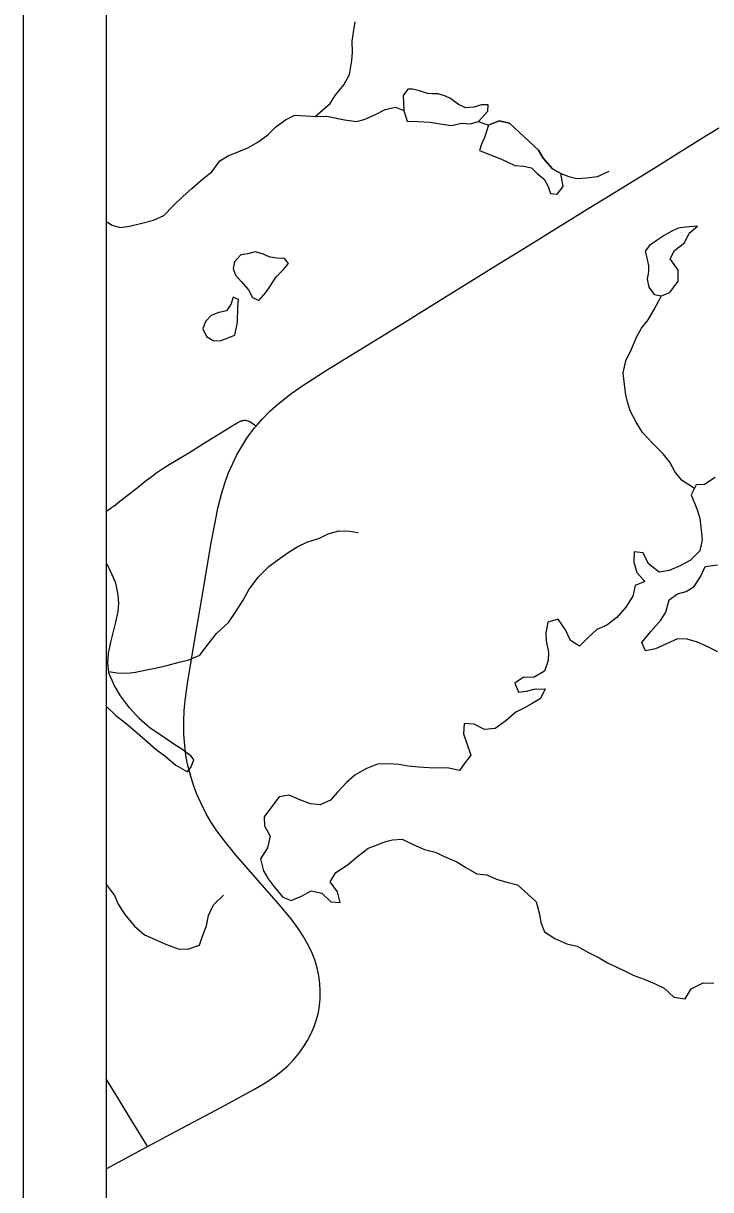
# Model space of a CAD drawing. Extents: x 0 to 34, y 0 to 22.
# Drawn here: x 2 to 2.83, y 18.468 to 19.877 of the extents above; entities that cross this region are included whole.
import ezdxf

# ---------------------------------------------------------------- set-up
doc = ezdxf.new("R2010")
doc.units = 0
for name, color, linetype in [('GM_X_Major_Lake', 7, 'Continuous'), ('GM_X_Major_River', 7, 'Continuous'), ('GM_X_Minor_Lake', 7, 'Continuous'), ('GM_X_Minor_River', 7, 'Continuous'), ('GM_X_State_Route', 7, 'Continuous'), ('GM_X_Township_Road', 7, 'Continuous'), ('SH_Data', 7, 'Continuous')]:
    doc.layers.add(name, color=color, linetype=linetype)

msp = doc.modelspace()

# ---------------------------------------------------------------- linework, layer by layer
at = {"layer": 'GM_X_Major_Lake'}
for points in [[(2.8361, 19.3287), (2.823, 19.32), (2.8131, 19.3195), (2.8071, 19.3075), (2.8138, 19.2907), (2.8173, 19.2796), (2.8191, 19.2651), (2.8203, 19.2533), (2.8173, 19.2401), (2.8063, 19.2287), (2.7936, 19.2218), (2.7802, 19.2161), (2.7684, 19.2142), (2.7555, 19.2244), (2.749, 19.2375), (2.7381, 19.2389), (2.7377, 19.2264), (2.7411, 19.2138), (2.7511, 19.2029)], [(2.8392, 19.1181), (2.8272, 19.1241), (2.8145, 19.1298), (2.8021, 19.1332), (2.7904, 19.1335), (2.7773, 19.1278), (2.7639, 19.1217), (2.7517, 19.1194), (2.7474, 19.1294), (2.758, 19.1424), (2.7702, 19.1561), (2.7761, 19.1658), (2.7804, 19.1808), (2.7904, 19.1881), (2.8007, 19.1909), (2.8107, 19.1967), (2.8187, 19.2093), (2.8239, 19.221), (2.8388, 19.2232)], [(2.7511, 19.2029), (2.7392, 19.1983), (2.7365, 19.1854), (2.7278, 19.172), (2.7172, 19.1594), (2.7049, 19.1503), (2.693, 19.1449), (2.6821, 19.135), (2.6719, 19.125), (2.6611, 19.1318), (2.6551, 19.1445), (2.6463, 19.1576), (2.6337, 19.1538), (2.6315, 19.1409), (2.6319, 19.1311), (2.6346, 19.1177), (2.6343, 19.1075), (2.6298, 19.0947), (2.6174, 19.0875), (2.6038, 19.0871), (2.5937, 19.0801), (2.5984, 19.0694), (2.6079, 19.0706), (2.6174, 19.073), (2.6307, 19.0734), (2.6247, 19.0618), (2.615, 19.0557), (2.6054, 19.0502), (2.595, 19.0452), (2.583, 19.0345), (2.5702, 19.0254), (2.5573, 19.0242), (2.5446, 19.0307), (2.5325, 19.0314), (2.5318, 19.0189), (2.5363, 19.0059), (2.5405, 18.9932), (2.5314, 18.981)], [(2.5314, 18.981), (2.5271, 18.9746), (2.5143, 18.9773), (2.4904, 18.9779), (2.4776, 18.9787), (2.4651, 18.9798), (2.4538, 18.982), (2.4421, 18.9827), (2.4281, 18.9823), (2.4139, 18.9766), (2.4004, 18.969), (2.3903, 18.9602), (2.3797, 18.9484), (2.3711, 18.9387), (2.3585, 18.9334), (2.3471, 18.9345), (2.334, 18.9394), (2.3213, 18.945), (2.3091, 18.9427), (2.2989, 18.9297), (2.291, 18.9186), (2.2914, 18.9079), (2.2983, 18.8952), (2.2952, 18.8813), (2.2865, 18.8679), (2.2903, 18.8537), (2.2957, 18.8437), (2.303, 18.834), (2.3136, 18.8216), (2.3237, 18.8175), (2.336, 18.8229), (2.3479, 18.8294), (2.3607, 18.8267), (2.3714, 18.8162), (2.3827, 18.8151), (2.3797, 18.8281), (2.3706, 18.8401), (2.3777, 18.8513), (2.3912, 18.8604), (2.4036, 18.8707), (2.4168, 18.8809), (2.4268, 18.8845), (2.4363, 18.8884), (2.4459, 18.8908), (2.4577, 18.8916), (2.4711, 18.8855), (2.4846, 18.8791), (2.4977, 18.876), (2.5104, 18.87), (2.5239, 18.8643), (2.5347, 18.8576), (2.5481, 18.85), (2.5602, 18.8485), (2.5718, 18.8436), (2.5842, 18.8399), (2.597, 18.8365), (2.6095, 18.8252), (2.6195, 18.8162), (2.6236, 18.8012), (2.6252, 18.7913), (2.6298, 18.7798), (2.6421, 18.7719), (2.6567, 18.7654), (2.6691, 18.7624), (2.6829, 18.7548), (2.6956, 18.7484), (2.706, 18.7424), (2.7161, 18.7376), (2.727, 18.7324), (2.7367, 18.7275), (2.7502, 18.7226), (2.7625, 18.7173), (2.7741, 18.7117), (2.7859, 18.7011), (2.7995, 18.6989), (2.807, 18.7112), (2.8213, 18.7184), (2.8341, 18.718)]]:
    msp.add_lwpolyline(points, dxfattribs=at)
at = {"layer": 'GM_X_Major_River'}
for points in [[(2.2026, 18.992), (2.1914, 19.0006), (2.1818, 19.0066), (2.1684, 19.0157), (2.1532, 19.0259), (2.1402, 19.0369), (2.1281, 19.0505), (2.1175, 19.0649), (2.1099, 19.0776), (2.1035, 19.0926), (2.102, 19.1044), (2.1031, 19.1165), (2.1062, 19.1312), (2.1092, 19.144), (2.1117, 19.1538), (2.1144, 19.1666), (2.1154, 19.1765), (2.1146, 19.1867), (2.1116, 19.2009), (2.1073, 19.2108), (2.1016, 19.2231), (2.1, 19.2248)], [(2.1, 19.0524), (2.1119, 19.0411), (2.1238, 19.0317), (2.1375, 19.0203), (2.1471, 19.0117), (2.1604, 19), (2.1708, 18.9925), (2.1841, 18.9811), (2.1982, 18.9731)], [(2.1982, 18.9731), (2.203, 18.9791), (2.2061, 18.9877), (2.2026, 18.992)]]:
    msp.add_lwpolyline(points, dxfattribs=at)
at = {"layer": 'GM_X_Minor_Lake'}
for points in [[(2.5498, 19.7585), (2.5614, 19.7708), (2.5616, 19.7784), (2.5536, 19.7786), (2.5445, 19.7757), (2.5342, 19.7748), (2.5256, 19.7791), (2.5163, 19.7861), (2.5099, 19.7889), (2.5012, 19.7917), (2.4944, 19.7919), (2.4884, 19.7924), (2.4786, 19.7956), (2.4703, 19.7977), (2.4646, 19.7974), (2.4588, 19.7899), (2.4599, 19.7717)], [(2.4599, 19.7717), (2.4638, 19.7587), (2.4767, 19.7585), (2.4914, 19.7578), (2.5035, 19.7556), (2.5171, 19.7535), (2.53, 19.7563), (2.5403, 19.7557), (2.5498, 19.7585)], [(2.5622, 19.7541), (2.5573, 19.739), (2.5534, 19.7311), (2.551, 19.7236), (2.5611, 19.7196), (2.5686, 19.7164), (2.5776, 19.7128), (2.5855, 19.7093), (2.5938, 19.7053), (2.6048, 19.7047), (2.6138, 19.7026), (2.6209, 19.6957), (2.6294, 19.6887), (2.6342, 19.6798), (2.637, 19.6714), (2.645, 19.6705), (2.6524, 19.6799), (2.6493, 19.6955)], [(2.6493, 19.6955), (2.6395, 19.7014), (2.6281, 19.7141), (2.6226, 19.7237), (2.611, 19.7342), (2.5995, 19.745), (2.5873, 19.7563), (2.5748, 19.7592), (2.5622, 19.7541)], [(2.8002, 19.631), (2.7911, 19.6297), (2.7827, 19.6257), (2.7743, 19.6209), (2.7647, 19.6143), (2.7566, 19.6087), (2.7512, 19.602), (2.7533, 19.594), (2.7553, 19.5841), (2.7552, 19.5769), (2.7539, 19.5682), (2.7559, 19.5583), (2.7622, 19.5495), (2.7709, 19.5478)], [(2.7709, 19.5478), (2.7812, 19.5521), (2.7913, 19.5656), (2.7912, 19.5788), (2.7817, 19.5927), (2.7868, 19.6028), (2.7987, 19.6121), (2.8046, 19.6234), (2.8147, 19.6319), (2.8002, 19.631)], [(2.2934, 19.5968), (2.29, 19.5982), (2.2802, 19.6011), (2.2711, 19.5986), (2.2627, 19.5976), (2.255, 19.5891), (2.2537, 19.5808), (2.2562, 19.5727), (2.2633, 19.5653)], [(2.2633, 19.5653), (2.2721, 19.555), (2.2768, 19.5458), (2.2847, 19.5422), (2.2932, 19.5519), (2.2991, 19.5609), (2.3054, 19.571), (2.3143, 19.5799), (2.3205, 19.587), (2.3157, 19.5932), (2.3062, 19.5934), (2.2983, 19.5947), (2.2934, 19.5968)], [(2.2555, 19.5004), (2.2588, 19.5162), (2.2592, 19.5344), (2.2601, 19.5434), (2.2537, 19.5462), (2.2509, 19.5376), (2.2454, 19.5297), (2.2401, 19.5285)], [(2.2401, 19.5285), (2.2363, 19.5276), (2.2271, 19.524), (2.2202, 19.5169), (2.2169, 19.5079), (2.2213, 19.4987), (2.2292, 19.494), (2.2379, 19.4934), (2.2555, 19.5004)]]:
    msp.add_lwpolyline(points, dxfattribs=at)
at = {"layer": 'GM_X_Minor_River'}
for points in [[(2.3525, 19.7645), (2.3583, 19.7695), (2.3707, 19.7803), (2.3769, 19.79), (2.3874, 19.8027), (2.3941, 19.8151), (2.3971, 19.8321), (2.3977, 19.8423), (2.3972, 19.8556), (2.3994, 19.8689), (2.4011, 19.8787)], [(2.1, 19.6375), (2.1074, 19.6333), (2.1172, 19.6305), (2.1282, 19.6322), (2.1415, 19.6353), (2.1571, 19.6392), (2.1698, 19.645), (2.181, 19.6565), (2.1933, 19.6681), (2.2038, 19.6777), (2.2169, 19.6892), (2.2277, 19.6977), (2.2374, 19.7108), (2.2474, 19.7171), (2.2604, 19.7221), (2.2714, 19.7268), (2.2833, 19.7334), (2.2953, 19.7423), (2.3049, 19.752), (2.3168, 19.7605), (2.3279, 19.7663), (2.3412, 19.7653), (2.3548, 19.7643), (2.3669, 19.7648), (2.3881, 19.7606), (2.4024, 19.7584), (2.4119, 19.7609), (2.4246, 19.7667), (2.4372, 19.7729), (2.4497, 19.7757), (2.4599, 19.7717), (2.4638, 19.7587), (2.4767, 19.7585), (2.4914, 19.7578), (2.5035, 19.7556), (2.5171, 19.7535), (2.53, 19.7563), (2.5403, 19.7557), (2.5498, 19.7585), (2.5622, 19.7541), (2.5748, 19.7592), (2.5873, 19.7563), (2.5995, 19.745), (2.611, 19.7342), (2.6226, 19.7237), (2.6281, 19.7141), (2.6395, 19.7014), (2.6493, 19.6955), (2.659, 19.6919), (2.6689, 19.6898), (2.6806, 19.6903), (2.6939, 19.6919), (2.7077, 19.6985)], [(2.811, 19.3154), (2.7962, 19.3249), (2.7877, 19.335), (2.7812, 19.3472), (2.773, 19.3573), (2.76, 19.37), (2.7482, 19.3828), (2.7405, 19.3955), (2.7335, 19.4081), (2.7303, 19.4181), (2.7279, 19.4283), (2.7263, 19.4409), (2.7247, 19.455), (2.728, 19.4693), (2.7347, 19.4836), (2.7411, 19.4987), (2.747, 19.5088), (2.7551, 19.5189), (2.7622, 19.5316), (2.7709, 19.5478)], [(2.1033, 19.0944), (2.113, 19.0926), (2.1262, 19.0923), (2.1357, 19.0933), (2.149, 19.0964), (2.1593, 19.0981), (2.1734, 19.1013), (2.1882, 19.1055), (2.2, 19.1083), (2.2134, 19.1138), (2.2235, 19.1272), (2.2333, 19.1403), (2.2479, 19.1533), (2.2565, 19.166), (2.2655, 19.1803), (2.2726, 19.193), (2.2839, 19.2083), (2.2967, 19.221), (2.3075, 19.2291), (2.3198, 19.238), (2.3317, 19.2453), (2.3427, 19.2504), (2.358, 19.2551), (2.3683, 19.2606), (2.3813, 19.2641), (2.3942, 19.2638), (2.4044, 19.2621)], [(2.1, 18.8373), (2.1005, 18.8368), (2.1101, 18.8237), (2.1148, 18.8133), (2.1225, 18.8007), (2.1343, 18.7868), (2.1466, 18.7763), (2.1594, 18.7707), (2.1729, 18.7644), (2.1883, 18.7588), (2.2001, 18.7593), (2.213, 18.7636), (2.2167, 18.776), (2.2215, 18.7869), (2.2236, 18.7994), (2.2299, 18.8126), (2.2419, 18.8241)]]:
    msp.add_lwpolyline(points, dxfattribs=at)
at = {"layer": 'GM_X_State_Route'}
msp.add_lwpolyline([(2.1, 18.4936), (2.1502, 18.5205), (2.1786, 18.5357), (2.2395, 18.5682), (2.2787, 18.5896), (2.2921, 18.5976), (2.3026, 18.6044), (2.3116, 18.6112), (2.3196, 18.6182), (2.3266, 18.6253), (2.3309, 18.6305), (2.333, 18.633), (2.3386, 18.6408), (2.3435, 18.6486), (2.3478, 18.6569), (2.3516, 18.6655), (2.3543, 18.6739), (2.3565, 18.6824), (2.3579, 18.691), (2.3587, 18.6991), (2.3588, 18.7085), (2.3583, 18.7173), (2.3571, 18.7266), (2.355, 18.7364), (2.3521, 18.746), (2.3481, 18.7559), (2.3434, 18.7654), (2.3382, 18.7746), (2.3314, 18.7851), (2.3235, 18.7956), (2.3111, 18.8104), (2.2552, 18.8745), (2.251, 18.8797), (2.2443, 18.888), (2.2339, 18.902), (2.2267, 18.9128), (2.2211, 18.9224), (2.2144, 18.9357), (2.2094, 18.947), (2.2073, 18.9524), (2.2052, 18.958), (2.2018, 18.9692), (2.1985, 18.9824), (2.1964, 18.9933), (2.195, 19.005), (2.1941, 19.018), (2.1938, 19.0341), (2.1943, 19.047), (2.1954, 19.0594), (2.1982, 19.0796), (2.2039, 19.114), (2.2113, 19.1568), (2.2185, 19.1991), (2.2266, 19.2475), (2.2316, 19.2743), (2.2351, 19.2913), (2.2399, 19.3099), (2.2435, 19.3218), (2.2477, 19.3334), (2.2526, 19.3448), (2.2581, 19.3558), (2.2639, 19.3661), (2.2701, 19.3759), (2.2744, 19.3822), (2.2795, 19.3887), (2.2812, 19.3907), (2.2822, 19.3918), (2.2836, 19.3932), (2.289, 19.3992), (2.298, 19.4085), (2.3077, 19.4172), (2.3232, 19.4297), (2.3364, 19.4388), (2.3489, 19.447), (2.365, 19.4573), (2.4306, 19.4977), (2.4651, 19.5186), (2.4804, 19.5282), (2.5172, 19.5513), (2.5707, 19.5842), (2.6173, 19.6127), (2.6379, 19.6256), (2.6833, 19.6538), (2.7092, 19.6696), (2.7516, 19.6956), (2.7653, 19.7042), (2.7948, 19.7225), (2.8207, 19.7386), (2.8741, 19.7715)], dxfattribs=at)
at = {"layer": 'GM_X_Township_Road'}
for points in [[(3.7787, 17.0143), (3.7921, 17.074), (3.9903, 17.6899), (4.0744, 17.9948), (4.1901, 18.4135), (4.1943, 18.4289), (4.2897, 18.7747), (4.3389, 18.9527), (4.4789, 19.5742), (4.4849, 19.6021), (4.4654, 19.6041), (3.501, 19.6889), (3.4805, 19.8366), (3.1735, 19.8394), (3.1019, 19.912), (2.3144, 20.5665), (2.1, 20.7431), (2.1, 15.597), (2.2517, 15.5643), (3.1228, 15.3686), (3.3385, 15.3189), (3.6691, 16.5264), (3.7277, 16.7873)], [(2.1, 19.2876), (2.1011, 19.2882), (2.1041, 19.2903), (2.1067, 19.2921), (2.1092, 19.294), (2.1168, 19.2998), (2.1286, 19.3091), (2.1374, 19.3161), (2.147, 19.3237), (2.153, 19.3283), (2.1572, 19.3315), (2.1612, 19.3344), (2.1639, 19.3362), (2.1672, 19.3385), (2.1699, 19.3402), (2.1731, 19.3422), (2.1763, 19.3441), (2.2018, 19.3595), (2.2178, 19.3695), (2.2301, 19.3771), (2.2439, 19.3856), (2.2522, 19.3908), (2.2559, 19.3931), (2.2582, 19.3945), (2.26, 19.3955), (2.2614, 19.3962), (2.2627, 19.3966), (2.2642, 19.3972), (2.2656, 19.3974), (2.267, 19.3976), (2.2679, 19.3976), (2.2688, 19.3975), (2.2698, 19.3973), (2.2711, 19.397), (2.2724, 19.3966), (2.2738, 19.396), (2.2749, 19.3954), (2.2761, 19.3947), (2.2776, 19.3935), (2.2794, 19.3921), (2.2812, 19.3907)], [(2.1502, 18.5205), (2.1492, 18.5221), (2.1279, 18.557), (2.1149, 18.5782), (2.1, 18.6023)]]:
    msp.add_lwpolyline(points, dxfattribs=at)
at = {"layer": 'SH_Data'}
for p, q in [((2, 21), (2, 14)), ((2.1, 20.9), (2.1, 14.1))]:
    msp.add_line(p, q, dxfattribs=at)

doc.saveas('drawing.dxf')
